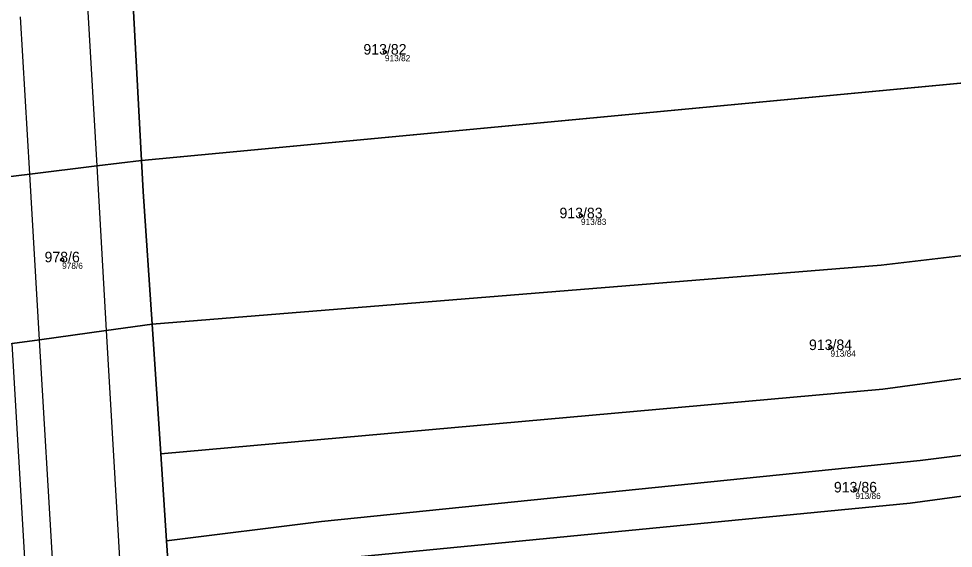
# Model space of a CAD drawing. Extents: x -603967 to -594699, y -1179315 to -1165625.
# Drawn here: x -595905.4 to -595754.7, y -1171908.7 to -1171823.2 of the extents above; entities that cross this region are included whole.
import ezdxf

# ---------------------------------------------------------------- set-up
doc = ezdxf.new("R2010")
doc.units = 0
for name, color, linetype in [('Definiční body', 7, 'Continuous'), ('Hranice parcel', 7, 'Continuous'), ('Parcelní čísla', 7, 'Continuous'), ('Polygon parcely', 7, 'Continuous'), ('Vnitřní kresba', 7, 'Continuous')]:
    doc.layers.add(name, color=color, linetype=linetype)

msp = doc.modelspace()

# ---------------------------------------------------------------- linework, layer by layer
at = {"layer": 'Definiční body'}
for centre in [(-595846.38, -1171828.55994), (-595814.76, -1171854.98994), (-595898.44, -1171862.09994), (-595774.52, -1171876.26994), (-595770.5, -1171899.25994)]:
    msp.add_circle(centre, 0.25, dxfattribs=at)
at = {"layer": 'Hranice parcel'}
for p, q in [((-595887.05, -1171819.94), (-595885.64, -1171846.07)), ((-595885.64, -1171846.07), (-595675.52, -1171826.2)), ((-595883.94, -1171872.5), (-595882.53, -1171893.44)), ((-595882.53, -1171893.44), (-595881.59, -1171907.51)), ((-595881.59, -1171907.51), (-595881.12, -1171914.57))]:
    msp.add_line(p, q, dxfattribs=at)
for points in [[(-595926.44, -1171851.11), (-595918.83, -1171850.17), (-595908.04, -1171848.84), (-595903.65, -1171848.3), (-595892.85, -1171846.96), (-595885.64, -1171846.07)], [(-595885.64, -1171846.07), (-595885.37, -1171851.1), (-595883.94, -1171872.5)], [(-595883.94, -1171872.5), (-595766.35, -1171863.01), (-595677.69, -1171852.56)], [(-595925.62, -1171878.28), (-595917.12, -1171877.1), (-595906.49, -1171875.63), (-595902.07, -1171875.02), (-595891.32, -1171873.53), (-595883.94, -1171872.5)], [(-595882.53, -1171893.44), (-595766.1, -1171882.99), (-595679.52, -1171871.29)], [(-595881.59, -1171907.51), (-595856.62, -1171904.4), (-595760.06, -1171894.54), (-595680.82, -1171884.58)], [(-595881.12, -1171914.57), (-595850.76, -1171910.11), (-595761.65, -1171901.42), (-595681.4, -1171890.53)]]:
    msp.add_lwpolyline(points, dxfattribs=at)
at = {"layer": 'Polygon parcely'}
msp.add_lwpolyline([(-595908.04, -1171848.84), (-595903.65, -1171848.3), (-595892.85, -1171846.96), (-595885.64, -1171846.07), (-595887.05, -1171819.94), (-595887.52, -1171811.15), (-595888.16, -1171800.61), (-595888.56, -1171793.91), (-595888.95, -1171787.49), (-595889.4, -1171780.06), (-595889.81, -1171773.37), (-595890.27, -1171765.7), (-595890.68, -1171758.91), (-595891.13, -1171751.54), (-595892.04, -1171738.73), (-595899.8, -1171739.63), (-595910.75, -1171740.9)], dxfattribs=at)
for points in [[(-595885.64, -1171846.07), (-595675.52, -1171826.2), (-595673.72, -1171801.23), (-595720.33, -1171806.11), (-595844.21, -1171815.13), (-595887.05, -1171819.94)], [(-595677.69, -1171852.56), (-595676.65, -1171841.96), (-595675.52, -1171826.2), (-595885.64, -1171846.07), (-595885.37, -1171851.1), (-595883.94, -1171872.5), (-595766.35, -1171863.01)], [(-595902.07, -1171875.02), (-595891.32, -1171873.53), (-595883.94, -1171872.5), (-595885.37, -1171851.1), (-595885.64, -1171846.07), (-595892.85, -1171846.96), (-595903.65, -1171848.3), (-595908.04, -1171848.84), (-595918.83, -1171850.17), (-595926.44, -1171851.11), (-595925.62, -1171878.28), (-595917.12, -1171877.1), (-595906.49, -1171875.63)], [(-595882.53, -1171893.44), (-595766.1, -1171882.99), (-595679.52, -1171871.29), (-595677.69, -1171852.56), (-595766.35, -1171863.01), (-595883.94, -1171872.5)], [(-595913.46, -1171939.59), (-595902.88, -1171937.91), (-595898.41, -1171937.2), (-595887.74, -1171935.51), (-595879.8, -1171934.25), (-595880.27, -1171927.18), (-595881.12, -1171914.57), (-595881.59, -1171907.51), (-595882.53, -1171893.44), (-595883.94, -1171872.5), (-595891.32, -1171873.53), (-595902.07, -1171875.02), (-595906.49, -1171875.63), (-595917.12, -1171877.1), (-595925.62, -1171878.28), (-595925.42, -1171884.82), (-595924.87, -1171898.85), (-595924.3, -1171913.29), (-595923.96, -1171921.9), (-595923.48, -1171934.29), (-595923.21, -1171941.13)], [(-595680.82, -1171884.58), (-595679.52, -1171871.29), (-595766.1, -1171882.99), (-595882.53, -1171893.44), (-595881.59, -1171907.51), (-595856.62, -1171904.4), (-595760.06, -1171894.54)], [(-595681.4, -1171890.53), (-595680.82, -1171884.58), (-595760.06, -1171894.54), (-595856.62, -1171904.4), (-595881.59, -1171907.51), (-595881.12, -1171914.57), (-595850.76, -1171910.11), (-595761.65, -1171901.42)], [(-595682.65, -1171903.22), (-595681.4, -1171890.53), (-595761.65, -1171901.42), (-595850.76, -1171910.11), (-595881.12, -1171914.57), (-595880.27, -1171927.18), (-595854.75, -1171923.83), (-595763.5, -1171914.71)]]:
    msp.add_lwpolyline(points, close=True, dxfattribs=at)
at = {"layer": 'Vnitřní kresba'}
for p, q in [((-595894.34, -1171821.19), (-595892.85, -1171846.96)), ((-595903.65, -1171848.3), (-595905.15, -1171822.91)), ((-595892.85, -1171846.96), (-595891.32, -1171873.53)), ((-595902.07, -1171875.02), (-595903.65, -1171848.3)), ((-595891.32, -1171873.53), (-595887.74, -1171935.51)), ((-595898.41, -1171937.2), (-595902.07, -1171875.02)), ((-595902.88, -1171937.91), (-595906.49, -1171875.63))]:
    msp.add_line(p, q, dxfattribs=at)

# ---------------------------------------------------------------- texts
at = {"layer": 'Definiční body'}
for s, p in [('913/82', (-595846.38, -1171830.049)), ('913/83', (-595814.76, -1171856.479)), ('978/6', (-595898.44, -1171863.589)), ('913/84', (-595774.52, -1171877.759)), ('913/86', (-595770.5, -1171900.749))]:
    msp.add_text(s, height=0.999996, dxfattribs=at).set_placement(p)
at = {"layer": 'Parcelní čísla'}
for s, p in [('913/82', (-595849.846, -1171828.985)), ('913/83', (-595818.226, -1171855.415)), ('978/6', (-595901.276, -1171862.525)), ('913/84', (-595777.986, -1171876.695)), ('913/86', (-595773.966, -1171899.685))]:
    msp.add_text(s, height=1.699998, dxfattribs=at).set_placement(p)

doc.saveas('drawing.dxf')
